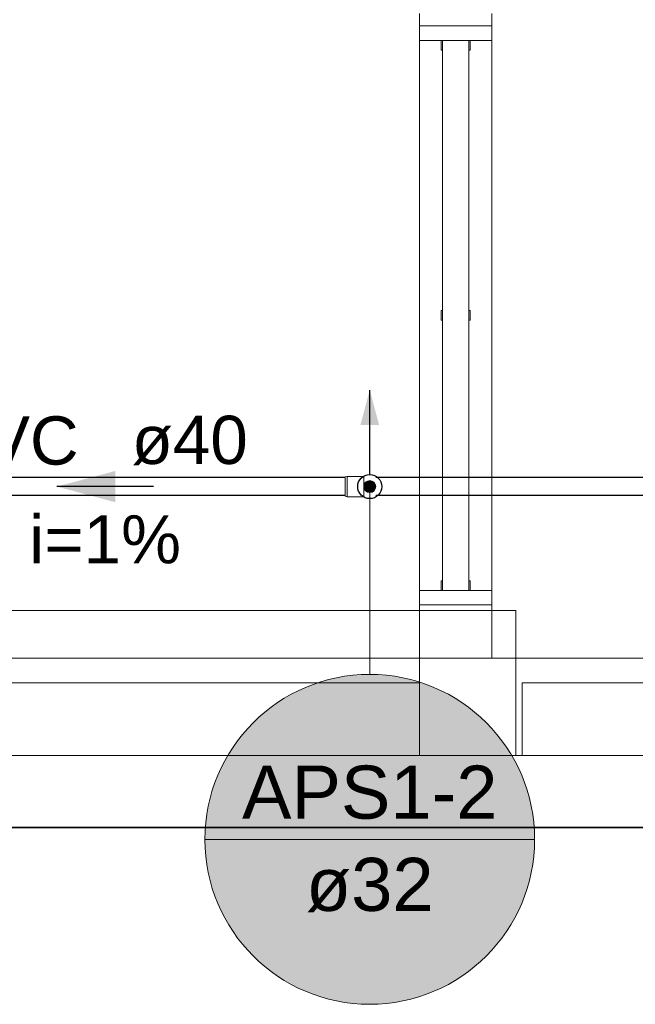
# Model space of a CAD drawing. Header units: millimetres. Extents: x -261 to 187, y -214 to 106.
# Tile 323 of 656: x -209.25 to -207.98, y -90.01 to -87.97. Entities that reach past the tile are written whole.
import ezdxf

# ---------------------------------------------------------------- set-up
doc = ezdxf.new("R2010")
doc.units = ezdxf.units.MM
doc.header["$LTSCALE"] = 0.005
doc.header["$MEASUREMENT"] = 0
doc.linetypes.add('NULL', pattern=[0])
for name, color, linetype, lineweight in [('AP-Colunas Ar condicionado', 4, 'Continuous', 13), ('AP-Condutos', 4, 'Continuous', 25), ('AP-Condutos Ar condicionado', 4, 'Continuous', 25), ('AP-Indicação coluna Ar condicionado', 5, 'Continuous', 13), ('AP-Sentido conduto', 9, 'Continuous', 30), ('AP-Textos conduto', 7, 'Continuous', 9), ('IFC-Janela-Contorno', 9, 'Continuous', 5), ('IFC-Laje-Contorno', 9, 'Continuous', 5), ('IFC-Parede-Contorno', 9, 'Continuous', 5), ('IFC-Pilar-Contorno', 9, 'Continuous', 5), ('IFC-Viga-Contorno', 9, 'Continuous', 5), ('Simbolos', 5, 'Continuous', 20), ('Simbolos_int', 174, 'Continuous', 5)]:
    doc.layers.add(name, color=color, linetype=linetype, lineweight=lineweight)
doc.styles.add('Arial', font='arial.ttf')

msp = doc.modelspace()

# ---------------------------------------------------------------- hatches: boundary and pattern name
at = {"layer": 'AP-Colunas Ar condicionado', "linetype": 'Continuous'}
msp.add_hatch(color=4, dxfattribs=at).paths.add_polyline_path([(-208.5155, -88.9388), (-208.5156, -88.9377), (-208.5157, -88.9367), (-208.5159, -88.9356), (-208.5163, -88.9345), (-208.5167, -88.9335), (-208.5172, -88.9326), (-208.5178, -88.9317), (-208.5184, -88.9308), (-208.5192, -88.93), (-208.52, -88.9292), (-208.5208, -88.9286), (-208.5218, -88.928), (-208.5227, -88.9275), (-208.5237, -88.9271), (-208.5248, -88.9268), (-208.5258, -88.9265), (-208.5269, -88.9264), (-208.528, -88.9263), (-208.5291, -88.9264), (-208.5302, -88.9265), (-208.5312, -88.9268), (-208.5323, -88.9271), (-208.5333, -88.9275), (-208.5343, -88.928), (-208.5352, -88.9286), (-208.536, -88.9292), (-208.5369, -88.93), (-208.5376, -88.9308), (-208.5383, -88.9317), (-208.5388, -88.9326), (-208.5393, -88.9335), (-208.5398, -88.9345), (-208.5401, -88.9356), (-208.5403, -88.9367), (-208.5405, -88.9377), (-208.5405, -88.9388), (-208.5405, -88.9399), (-208.5403, -88.941), (-208.5401, -88.9421), (-208.5398, -88.9431), (-208.5393, -88.9441), (-208.5388, -88.9451), (-208.5383, -88.946), (-208.5376, -88.9469), (-208.5369, -88.9477), (-208.536, -88.9484), (-208.5352, -88.9491), (-208.5343, -88.9497), (-208.5333, -88.9502), (-208.5323, -88.9506), (-208.5312, -88.9509), (-208.5302, -88.9511), (-208.5291, -88.9513), (-208.528, -88.9513), (-208.5269, -88.9513), (-208.5258, -88.9511), (-208.5248, -88.9509), (-208.5237, -88.9506), (-208.5227, -88.9502), (-208.5218, -88.9497), (-208.5208, -88.9491), (-208.52, -88.9484), (-208.5192, -88.9477), (-208.5184, -88.9469), (-208.5178, -88.946), (-208.5172, -88.9451), (-208.5167, -88.9441), (-208.5163, -88.9431), (-208.5159, -88.9421), (-208.5157, -88.941), (-208.5156, -88.9399)])
at = {"layer": 'AP-Condutos Ar condicionado', "linetype": 'Continuous'}
msp.add_hatch(color=151, dxfattribs=at).paths.add_polyline_path([(-208.528, -88.7388), (-208.5474, -88.8113), (-208.5086, -88.8113)])
at = {"layer": 'AP-Indicação coluna Ar condicionado', "linetype": 'Continuous'}
msp.add_hatch(color=161, dxfattribs=at).paths.add_polyline_path([(-208.1862, -89.6699), (-208.1875, -89.6402), (-208.1914, -89.6106), (-208.1978, -89.5815), (-208.2068, -89.553), (-208.2182, -89.5255), (-208.232, -89.499), (-208.248, -89.4739), (-208.2662, -89.4502), (-208.2863, -89.4282), (-208.3083, -89.4081), (-208.332, -89.3899), (-208.3571, -89.3739), (-208.3836, -89.3602), (-208.4111, -89.3487), (-208.4395, -89.3398), (-208.4687, -89.3333), (-208.4982, -89.3294), (-208.528, -89.3281), (-208.5578, -89.3294), (-208.5874, -89.3333), (-208.6165, -89.3398), (-208.6449, -89.3487), (-208.6725, -89.3602), (-208.6989, -89.3739), (-208.7241, -89.3899), (-208.7477, -89.4081), (-208.7697, -89.4282), (-208.7899, -89.4502), (-208.808, -89.4739), (-208.824, -89.499), (-208.8378, -89.5255), (-208.8492, -89.553), (-208.8582, -89.5815), (-208.8646, -89.6106), (-208.8685, -89.6402), (-208.8698, -89.6699), (-208.8685, -89.6997), (-208.8646, -89.7293), (-208.8582, -89.7584), (-208.8492, -89.7869), (-208.8378, -89.8144), (-208.824, -89.8409), (-208.808, -89.866), (-208.7899, -89.8897), (-208.7697, -89.9116), (-208.7477, -89.9318), (-208.7241, -89.9499), (-208.6989, -89.966), (-208.6725, -89.9797), (-208.6449, -89.9911), (-208.6165, -90.0001), (-208.5874, -90.0066), (-208.5578, -90.0105), (-208.528, -90.0118), (-208.4982, -90.0105), (-208.4687, -90.0066), (-208.4395, -90.0001), (-208.4111, -89.9911), (-208.3836, -89.9797), (-208.3571, -89.966), (-208.332, -89.9499), (-208.3083, -89.9318), (-208.2863, -89.9116), (-208.2662, -89.8897), (-208.248, -89.866), (-208.232, -89.8409), (-208.2182, -89.8144), (-208.2068, -89.7869), (-208.1978, -89.7584), (-208.1914, -89.7293), (-208.1875, -89.6997)])
at = {"layer": 'AP-Sentido conduto', "linetype": 'Continuous'}
msp.add_hatch(color=7, dxfattribs=at).paths.add_polyline_path([(-209.1765, -88.9388), (-209.0557, -88.9712), (-209.0557, -88.9065)])

# ---------------------------------------------------------------- linework, layer by layer
at = {"layer": 'AP-Colunas Ar condicionado'}
msp.add_circle((-208.528, -88.9388), 0.0125, dxfattribs=at)
at = {"layer": 'AP-Condutos'}
for p, q in [((-208.579, -88.92), (-209.6125, -88.92)), ((-204.7009, -88.92), (-208.5155, -88.92)), ((-208.579, -88.9576), (-209.6125, -88.9576)), ((-204.7009, -88.9576), (-208.5155, -88.9576))]:
    msp.add_line(p, q, dxfattribs=at)
at = {"layer": 'AP-Condutos Ar condicionado'}
msp.add_lwpolyline([(-208.528, -88.9138), (-208.528, -88.7388)], dxfattribs=at)
msp.add_circle((-208.528, -88.9388), 0.025, dxfattribs=at)
at = {"layer": 'AP-Indicação coluna Ar condicionado'}
for p, q in [((-208.528, -89.3281), (-208.528, -88.9513)), ((-208.8698, -89.6699), (-208.1862, -89.6699))]:
    msp.add_line(p, q, dxfattribs=at)
msp.add_circle((-208.528, -89.6699), 0.3418, dxfattribs=at)
msp.add_circle((-208.528, -89.6699), 0.3418, dxfattribs=at)
at = {"layer": 'AP-Sentido conduto'}
msp.add_lwpolyline([(-208.9765, -88.9388), (-209.1765, -88.9388)], dxfattribs=at)
at = {"layer": 'IFC-Janela-Contorno', "lineweight": 5}
for p, q in [((-208.425, -87.9842), (-208.3994, -87.9842)), ((-208.425, -87.9894), (-208.425, -87.9842)), ((-208.275, -87.9894), (-208.275, -87.9842)), ((-208.425, -88.0142), (-208.425, -87.9894)), ((-208.275, -88.0142), (-208.275, -87.9894)), ((-208.425, -88.0142), (-208.2978, -88.0142)), ((-208.38, -88.0169), (-208.38, -88.0142)), ((-208.38, -88.0342), (-208.38, -88.0169)), ((-208.3775, -89.1542), (-208.3775, -88.0142)), ((-208.3775, -88.0142), (-208.3225, -88.0142)), ((-208.3225, -89.1542), (-208.3225, -88.0142)), ((-208.32, -88.0314), (-208.32, -88.0142)), ((-208.2978, -88.0142), (-208.275, -88.0142)), ((-208.38, -88.0342), (-208.3775, -88.0342)), ((-208.3225, -88.0342), (-208.32, -88.0342)), ((-208.32, -88.0342), (-208.32, -88.0314)), ((-208.38, -88.5742), (-208.3775, -88.5742)), ((-208.38, -88.5769), (-208.38, -88.5742)), ((-208.38, -88.5942), (-208.38, -88.5769)), ((-208.3225, -88.5742), (-208.32, -88.5742)), ((-208.32, -88.5914), (-208.32, -88.5742)), ((-208.38, -88.5942), (-208.3775, -88.5942)), ((-208.3225, -88.5942), (-208.32, -88.5942)), ((-208.32, -88.5942), (-208.32, -88.5914)), ((-208.38, -89.1342), (-208.3775, -89.1342)), ((-208.38, -89.1369), (-208.38, -89.1342)), ((-208.38, -89.1542), (-208.38, -89.1369)), ((-208.3225, -89.1342), (-208.32, -89.1342)), ((-208.32, -89.1514), (-208.32, -89.1342)), ((-208.32, -89.1542), (-208.32, -89.1514)), ((-208.425, -89.1789), (-208.425, -89.1542)), ((-208.425, -89.1542), (-208.4022, -89.1542)), ((-208.4022, -89.1542), (-208.3775, -89.1542)), ((-208.3775, -89.1542), (-208.3225, -89.1542)), ((-208.3225, -89.1542), (-208.275, -89.1542)), ((-208.275, -89.1789), (-208.275, -89.1542)), ((-208.425, -89.1842), (-208.425, -89.1789)), ((-208.425, -89.1842), (-208.3006, -89.1842)), ((-208.275, -89.1842), (-208.275, -89.1789))]:
    msp.add_line(p, q, dxfattribs=at)
at = {"layer": 'IFC-Laje-Contorno', "lineweight": 5}
msp.add_line((-209.775, -89.3454), (-208.4251, -89.3454), dxfattribs=at)
at = {"layer": 'IFC-Parede-Contorno', "lineweight": 5}
for p, q in [((-208.425, -87.9842), (-208.425, -87.9583)), ((-208.275, -87.9842), (-208.275, -87.9583)), ((-208.425, -89.1842), (-208.425, -87.9842)), ((-208.3994, -87.9842), (-208.275, -87.9842)), ((-208.275, -89.1842), (-208.275, -87.9842)), ((-208.425, -89.2473), (-208.425, -89.1842)), ((-208.3994, -89.1842), (-208.275, -89.1842)), ((-208.275, -89.2473), (-208.275, -89.1842)), ((-208.425, -89.274), (-208.425, -89.2473)), ((-208.275, -89.274), (-208.275, -89.2473)), ((-208.425, -89.2788), (-208.425, -89.274)), ((-208.275, -89.2788), (-208.275, -89.274)), ((-209.9753, -89.2947), (-206.7466, -89.2947)), ((-208.425, -89.2947), (-208.425, -89.2788)), ((-208.275, -89.2947), (-208.275, -89.2788)), ((-209.925, -89.4958), (-197.9846, -89.4958)), ((-209.775, -89.4958), (-209.1001, -89.4958)), ((-210.3108, -89.6458), (-191.6288, -89.6458)), ((-210.2997, -89.6447), (-207.2207, -89.6447))]:
    msp.add_line(p, q, dxfattribs=at)
at = {"layer": 'IFC-Pilar-Contorno', "lineweight": 5}
for p, q in [((-208.4251, -89.311), (-208.4251, -89.1959)), ((-208.4251, -89.1959), (-208.3691, -89.1959)), ((-208.3691, -89.1959), (-208.3018, -89.1959)), ((-208.3018, -89.1959), (-208.2251, -89.1959)), ((-208.2251, -89.2798), (-208.2251, -89.1959)), ((-208.2251, -89.3807), (-208.2251, -89.2798)), ((-208.4251, -89.3949), (-208.4251, -89.311)), ((-208.4251, -89.4959), (-208.4251, -89.3949)), ((-208.2251, -89.4959), (-208.2251, -89.3807))]:
    msp.add_line(p, q, dxfattribs=at)
at = {"layer": 'IFC-Viga-Contorno', "lineweight": 5}
for p, q in [((-209.775, -89.1959), (-208.425, -89.1959)), ((-209.775, -89.3458), (-208.4251, -89.3458)), ((-208.2119, -89.4958), (-208.2119, -89.3458)), ((-208.2119, -89.3458), (-204.7738, -89.3458))]:
    msp.add_line(p, q, dxfattribs=at)
at = {"layer": 'Simbolos'}
for p, q in [((-208.5745, -88.9176), (-208.579, -88.9188)), ((-208.5405, -88.9176), (-208.5745, -88.9176)), ((-208.5405, -88.9176), (-208.5405, -88.96)), ((-208.5745, -88.96), (-208.579, -88.9588)), ((-208.5405, -88.96), (-208.5745, -88.96))]:
    msp.add_line(p, q, dxfattribs=at)
at = {"layer": 'Simbolos_int'}
for p, q in [((-208.579, -88.9188), (-208.579, -88.9588)), ((-208.5745, -88.9176), (-208.5745, -88.96))]:
    msp.add_line(p, q, dxfattribs=at)

# ---------------------------------------------------------------- texts
at = {"layer": 'AP-Indicação coluna Ar condicionado', "linetype": 'NULL', "char_height": 0.11, "attachment_point": 8, "line_spacing_factor": 0.6, "style": 'Arial'}
for s, insert, width in [('APS1-2', (-208.528, -89.6286), 1.059253), ('ø32', (-208.528, -89.8212), 0.529543)]:
    msp.add_mtext(s, dxfattribs=dict(at, insert=insert, width=width))
at = {"layer": 'AP-Textos conduto', "linetype": 'NULL', "char_height": 0.1, "line_spacing_factor": 0.6, "style": 'Arial'}
for s, insert, width, attachment_point in [('PVC', (-209.1315, -88.8947), 0.574695, 9), ('ø40', (-209.0215, -88.8947), 0.481402, 7), ('i=1%', (-209.0765, -89.099), 0.628963, 8)]:
    msp.add_mtext(s, dxfattribs=dict(at, insert=insert, width=width, attachment_point=attachment_point))

doc.saveas('drawing.dxf')
